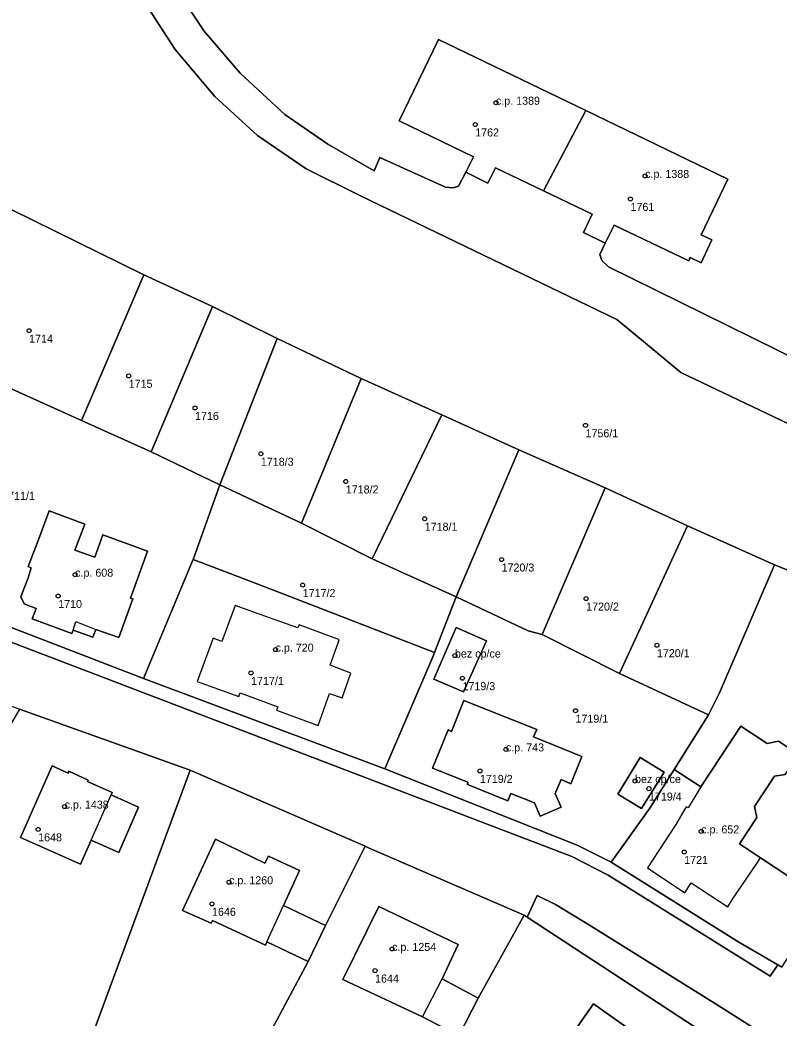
# Model space of a CAD drawing. Extents: x -878211 to -870363, y -1058464 to -1052522.
# Drawn here: x -875087 to -874992.2, y -1055735.2 to -1055610.5 of the extents above; entities that cross this region are included whole.
import ezdxf

# ---------------------------------------------------------------- set-up
doc = ezdxf.new("R2010")
doc.units = 0
for name, color, linetype in [('Definiční body', 7, 'Continuous'), ('Polygon budovy', 7, 'Continuous'), ('Polygon parcely', 7, 'Continuous')]:
    doc.layers.add(name, color=color, linetype=linetype)

msp = doc.modelspace()

# ---------------------------------------------------------------- linework, layer by layer
at = {"layer": 'Definiční body'}
for centre in [(-875027.55, -1055620.87994), (-875030.14, -1055623.59994), (-875008.91, -1055630.01994), (-875010.74, -1055632.89994), (-875085.87, -1055649.34994), (-875073.43, -1055654.98994), (-875065.14, -1055658.99994), (-875016.36, -1055661.16994), (-875056.92, -1055664.71994), (-875046.31, -1055668.17994), (-875036.45, -1055672.83994), (-875026.85, -1055677.92994), (-875080.12, -1055679.81994), (-875051.69, -1055681.11994), (-875082.24, -1055682.48994), (-875016.28, -1055682.80994), (-875055.08, -1055689.17994), (-875007.44, -1055688.62994), (-875032.67, -1055689.91994), (-875058.14, -1055692.08994), (-875031.73, -1055692.74994), (-875017.61, -1055696.80994), (-875026.3, -1055701.63994), (-875029.55, -1055704.32994), (-875010.17, -1055705.58994), (-875008.43, -1055706.53994), (-875081.43, -1055708.77994), (-875084.74, -1055711.62994), (-875001.91, -1055711.87994), (-875004.03, -1055714.44994), (-875060.89, -1055718.22994), (-875063.02, -1055720.92994), (-875040.52, -1055726.55994), (-875042.65, -1055729.25994)]:
    msp.add_circle(centre, 0.25, dxfattribs=at)
at = {"layer": 'Polygon budovy'}
for points in [[(-875034.71, -1055612.97), (-875039.64, -1055623.14), (-875030.36, -1055627.64), (-875031.31, -1055629.56), (-875028.55, -1055630.92), (-875027.62, -1055629), (-875021.59, -1055631.89), (-875016.32, -1055621.86)], [(-875013.89, -1055638.43), (-875012.76, -1055636.16), (-875003.47, -1055640.62), (-875003.28, -1055640.21), (-875001.91, -1055640.87), (-875000.56, -1055637.99), (-875001.91, -1055637.36), (-874998.57, -1055630.44), (-875016.32, -1055621.86), (-875021.59, -1055631.89), (-875015.52, -1055634.81), (-875016.62, -1055637.1)], [(-875080.37, -1055686.76), (-875080.03, -1055685.67), (-875077.55, -1055686.65), (-875074.67, -1055687.67), (-875072.93, -1055682.82), (-875073.2, -1055682.73), (-875071.06, -1055676.87), (-875076.65, -1055674.83), (-875077.67, -1055677.64), (-875080.14, -1055676.74), (-875078.93, -1055673.52), (-875083.36, -1055671.86), (-875084.64, -1055675.32), (-875086, -1055678.81), (-875085.63, -1055678.96), (-875085.97, -1055680.22), (-875086.91, -1055682.6), (-875086.49, -1055683.47), (-875085, -1055684.03), (-875085.51, -1055685.32), (-875080.53, -1055687.15)], [(-875062.87, -1055687.76), (-875064.86, -1055693.15), (-875059.67, -1055695.02), (-875059.52, -1055694.56), (-875054.8, -1055696.31), (-875054.96, -1055696.73), (-875049.74, -1055698.66), (-875048.34, -1055694.66), (-875046.77, -1055695.2), (-875045.68, -1055692.11), (-875048.28, -1055691.13), (-875047.22, -1055688.21), (-875047.13, -1055687.93), (-875047.42, -1055687.82), (-875052.14, -1055686.09), (-875052.29, -1055686.47), (-875055.26, -1055685.42), (-875060.11, -1055683.65), (-875061.79, -1055688.16)], [(-875028.73, -1055688.06), (-875032.53, -1055686.43), (-875035.3, -1055692.87), (-875031.62, -1055694.46)], [(-875035.47, -1055703.97), (-875031.07, -1055705.71), (-875031.12, -1055706.04), (-875026.05, -1055708.08), (-875025.69, -1055707.15), (-875022.74, -1055708.29), (-875022.04, -1055709.98), (-875019.41, -1055708.85), (-875020.15, -1055707.16), (-875019.4, -1055705.41), (-875018.21, -1055705.92), (-875016.83, -1055702.52), (-875022.84, -1055700.08), (-875022.46, -1055699.16), (-875031.54, -1055695.52), (-875033.09, -1055699.38), (-875033.5, -1055699.19)], [(-875001.97, -1055706.33), (-875003.55, -1055708.95), (-875003.79, -1055708.8), (-875005.06, -1055711.01), (-875008.62, -1055716.43), (-875003.97, -1055719.54), (-875003.15, -1055718.29), (-874998.58, -1055721.28), (-874997.98, -1055720.35), (-874995.05, -1055716), (-874994.51, -1055715.16), (-874997.12, -1055713.44), (-874994.96, -1055710.13), (-874995.24, -1055708.75), (-874992.75, -1055704.97), (-874991.42, -1055704.76), (-874990.31, -1055703.08), (-874990.63, -1055701.69), (-874992.26, -1055700.6), (-874993.65, -1055700.9), (-874996.96, -1055698.72)], [(-875012.34, -1055707.22), (-875009.36, -1055709.02), (-875006.55, -1055704.46), (-875009.53, -1055702.64)], [(-875086.94, -1055712.65), (-875079.44, -1055715.95), (-875078.1, -1055712.97), (-875075.62, -1055707.33), (-875075.49, -1055707), (-875078.56, -1055705.65), (-875078.49, -1055705.46), (-875080.9, -1055704.37), (-875081, -1055704.6), (-875082.98, -1055703.69)], [(-875066.7, -1055721.74), (-875063.14, -1055723.35), (-875062.98, -1055722.99), (-875056.34, -1055726.09), (-875056.19, -1055725.68), (-875054.11, -1055721.12), (-875052.1, -1055716.76), (-875055.96, -1055714.95), (-875056.41, -1055715.84), (-875062.6, -1055712.84)], [(-875046.69, -1055730.36), (-875036.73, -1055735.04), (-875034.27, -1055730.27), (-875032.25, -1055726.02), (-875042.19, -1055721.24)]]:
    msp.add_lwpolyline(points, close=True, dxfattribs=at)
at = {"layer": 'Polygon parcely'}
for points in [[(-874982.25, -1055656.76), (-874995.59, -1055650.2), (-875013.48, -1055641.36), (-875014.33, -1055640.57), (-875014.57, -1055639.85), (-875013.89, -1055638.43), (-875016.62, -1055637.1), (-875015.52, -1055634.81), (-875021.59, -1055631.89), (-875027.62, -1055629), (-875028.55, -1055630.92), (-875031.31, -1055629.56), (-875032.23, -1055631.29), (-875032.88, -1055631.5), (-875033.87, -1055631.43), (-875042.05, -1055627.72), (-875042.78, -1055629.37), (-875048.57, -1055626.07), (-875053.92, -1055622.33), (-875059.51, -1055617.2), (-875064, -1055611.92), (-875068.85, -1055604.65)], [(-875068.85, -1055604.65), (-875064, -1055611.92), (-875059.51, -1055617.2), (-875053.92, -1055622.33), (-875048.57, -1055626.07), (-875042.78, -1055629.37), (-875042.05, -1055627.72), (-875033.87, -1055631.43), (-875032.88, -1055631.5), (-875032.23, -1055631.29), (-875031.31, -1055629.56), (-875030.36, -1055627.64), (-875039.64, -1055623.14), (-875034.71, -1055612.97), (-875016.32, -1055621.86), (-874998.57, -1055630.44), (-875001.91, -1055637.36), (-875000.56, -1055637.99), (-875001.91, -1055640.87), (-875003.28, -1055640.21), (-875003.47, -1055640.62), (-875012.76, -1055636.16), (-875013.89, -1055638.43), (-875014.57, -1055639.85), (-875014.33, -1055640.57), (-875013.48, -1055641.36), (-874995.59, -1055650.2), (-874982.25, -1055656.76)], [(-875142.62, -1055605.55), (-875104.67, -1055626.31), (-875096.4, -1055630.48), (-875088.1, -1055634.21), (-875071.55, -1055642.38), (-875062.97, -1055646.31), (-875054.89, -1055650.31), (-875044.38, -1055655.33), (-875034.3, -1055659.84), (-875024.67, -1055664.22), (-875013.89, -1055668.97), (-875003.61, -1055673.73), (-874992.74, -1055678.6), (-874992.64, -1055678.62), (-874968.96, -1055688.35)], [(-875072.47, -1055606.75), (-875067.63, -1055614.23), (-875062.68, -1055620.08), (-875057.35, -1055624.96), (-875051.25, -1055629.12), (-875044.45, -1055632.49), (-875012.44, -1055647.95), (-875009.1, -1055650.71), (-875004.44, -1055654.55), (-874985.66, -1055663.52)], [(-874985.66, -1055663.52), (-875004.44, -1055654.55), (-875009.1, -1055650.71), (-875012.44, -1055647.95), (-875044.45, -1055632.49), (-875051.25, -1055629.12), (-875057.35, -1055624.96), (-875062.68, -1055620.08), (-875067.63, -1055614.23), (-875072.47, -1055606.75)], [(-874991.85, -1055728.83), (-874992.33, -1055728.53), (-874993.31, -1055729.97), (-875013.51, -1055717.33), (-875018.08, -1055715.03), (-875098.38, -1055684.32), (-875167.12, -1055653.78), (-875166.48, -1055652.5), (-875171.08, -1055650.6), (-875191.44, -1055637.49)], [(-875193.17, -1055648.96), (-875173.49, -1055660), (-875153.38, -1055669.51), (-875137.76, -1055676.41), (-875133.15, -1055678.4), (-875122.34, -1055683.05), (-875113, -1055686.64), (-875110.53, -1055687.59), (-875104.71, -1055689.94), (-875099.11, -1055692.04), (-875087.09, -1055696.62), (-875065.73, -1055704.25), (-875043.89, -1055713.74), (-875043.4, -1055713.95), (-875024.01, -1055722.34), (-875023.64, -1055722.58), (-875022.38, -1055719.88), (-875020.1, -1055721), (-875015.84, -1055723.58), (-874999.93, -1055733.52), (-874985.59, -1055742.63)], [(-875002.55, -1055736.4), (-875023.64, -1055722.58), (-875024.01, -1055722.34), (-875029.75, -1055732.71), (-875032.2, -1055737.41)], [(-875021.81, -1055742.63), (-875015.35, -1055733.42), (-875004.61, -1055741.02)]]:
    msp.add_lwpolyline(points, dxfattribs=at)
for points in [[(-875028.55, -1055630.92), (-875027.62, -1055629), (-875021.59, -1055631.89), (-875016.32, -1055621.86), (-875034.71, -1055612.97), (-875039.64, -1055623.14), (-875030.36, -1055627.64), (-875031.31, -1055629.56)], [(-875001.91, -1055637.36), (-874998.57, -1055630.44), (-875016.32, -1055621.86), (-875021.59, -1055631.89), (-875015.52, -1055634.81), (-875016.62, -1055637.1), (-875013.89, -1055638.43), (-875012.76, -1055636.16), (-875003.47, -1055640.62), (-875003.28, -1055640.21), (-875001.91, -1055640.87), (-875000.56, -1055637.99)], [(-875079.33, -1055660.57), (-875071.55, -1055642.38), (-875088.1, -1055634.21), (-875095.85, -1055652.97), (-875093.87, -1055653.9), (-875091.8, -1055654.95)], [(-875070.62, -1055664.48), (-875062.97, -1055646.31), (-875071.55, -1055642.38), (-875079.33, -1055660.57)], [(-875062.06, -1055668.59), (-875054.89, -1055650.31), (-875062.97, -1055646.31), (-875070.62, -1055664.48)], [(-875044.38, -1055655.33), (-875054.89, -1055650.31), (-875062.06, -1055668.59), (-875051.85, -1055673.38)], [(-875104.48, -1055679.96), (-875118.45, -1055673.62), (-875123.94, -1055671.09), (-875166.48, -1055652.5), (-875167.12, -1055653.78), (-875098.38, -1055684.32), (-875018.08, -1055715.03), (-875013.51, -1055717.33), (-874993.31, -1055729.97), (-874992.33, -1055728.53), (-874997.21, -1055725.72), (-875013.14, -1055715.71), (-875017.4, -1055713.58), (-875041.41, -1055704.08), (-875071.59, -1055692.8), (-875101.74, -1055681.18)], [(-875079.33, -1055660.57), (-875091.8, -1055654.95), (-875101.74, -1055681.18), (-875071.59, -1055692.8), (-875065.54, -1055678.3), (-875065.38, -1055677.92), (-875062.06, -1055668.59), (-875070.62, -1055664.48)], [(-875051.85, -1055673.38), (-875043.02, -1055677.84), (-875034.3, -1055659.84), (-875044.38, -1055655.33)], [(-875032.5, -1055682.59), (-875024.67, -1055664.22), (-875034.3, -1055659.84), (-875043.02, -1055677.84)], [(-875013.89, -1055668.97), (-875024.67, -1055664.22), (-875032.5, -1055682.59), (-875023.52, -1055686.83), (-875021.77, -1055687.28)], [(-875032.5, -1055682.59), (-875043.02, -1055677.84), (-875051.85, -1055673.38), (-875062.06, -1055668.59), (-875065.38, -1055677.92), (-875058.91, -1055680.38), (-875054.05, -1055682.27), (-875035.22, -1055689.55)], [(-875013.89, -1055668.97), (-875021.77, -1055687.28), (-875012.12, -1055692.15), (-875003.61, -1055673.73)], [(-875077.93, -1055687.64), (-875077.55, -1055686.65), (-875074.67, -1055687.67), (-875072.93, -1055682.82), (-875073.2, -1055682.73), (-875071.06, -1055676.87), (-875076.65, -1055674.83), (-875077.67, -1055677.64), (-875080.14, -1055676.74), (-875078.93, -1055673.52), (-875083.36, -1055671.86), (-875084.64, -1055675.32), (-875086, -1055678.81), (-875085.63, -1055678.96), (-875085.97, -1055680.22), (-875086.91, -1055682.6), (-875086.49, -1055683.47), (-875085, -1055684.03), (-875085.51, -1055685.32), (-875080.53, -1055687.15), (-875080.37, -1055686.76)], [(-875077.93, -1055687.64), (-875080.37, -1055686.76), (-875080.53, -1055687.15), (-875085.51, -1055685.32), (-875085, -1055684.03), (-875086.49, -1055683.47), (-875086.91, -1055682.6), (-875085.97, -1055680.22), (-875085.63, -1055678.96), (-875086, -1055678.81), (-875084.64, -1055675.32), (-875083.36, -1055671.86), (-875078.93, -1055673.52), (-875080.14, -1055676.74), (-875077.67, -1055677.64), (-875076.65, -1055674.83), (-875071.06, -1055676.87), (-875073.2, -1055682.73), (-875072.93, -1055682.82), (-875074.67, -1055687.67), (-875077.55, -1055686.65)], [(-874999.62, -1055694.59), (-874992.74, -1055678.6), (-875003.61, -1055673.73), (-875012.12, -1055692.15), (-875000.98, -1055697.31)], [(-875065.38, -1055677.92), (-875065.54, -1055678.3), (-875071.59, -1055692.8), (-875041.41, -1055704.08), (-875035.45, -1055690.09), (-875035.22, -1055689.55), (-875054.05, -1055682.27), (-875058.91, -1055680.38)], [(-874986.4, -1055720.52), (-874977.5, -1055706.94), (-874973.74, -1055701.16), (-874972.89, -1055699.22), (-874971.69, -1055696.51), (-874968.96, -1055688.35), (-874992.64, -1055678.62), (-874992.74, -1055678.6), (-874999.62, -1055694.59), (-875000.98, -1055697.31), (-875005.29, -1055704.16), (-875001.97, -1055706.33), (-874996.96, -1055698.72), (-874993.65, -1055700.9), (-874992.26, -1055700.6), (-874990.63, -1055701.69), (-874990.31, -1055703.08), (-874991.42, -1055704.76), (-874992.75, -1055704.97), (-874995.24, -1055708.75), (-874994.96, -1055710.13), (-874997.12, -1055713.44), (-874994.51, -1055715.16)], [(-875008.33, -1055708.99), (-875005.29, -1055704.16), (-875000.98, -1055697.31), (-875012.12, -1055692.15), (-875021.77, -1055687.28), (-875023.52, -1055686.83), (-875032.5, -1055682.59), (-875035.22, -1055689.55), (-875035.45, -1055690.09), (-875041.41, -1055704.08), (-875017.4, -1055713.58), (-875013.14, -1055715.71)], [(-875031.62, -1055694.46), (-875028.73, -1055688.06), (-875032.53, -1055686.43), (-875035.3, -1055692.87)], [(-875031.62, -1055694.46), (-875035.3, -1055692.87), (-875032.53, -1055686.43), (-875028.73, -1055688.06)], [(-875033.5, -1055699.19), (-875033.09, -1055699.38), (-875031.54, -1055695.52), (-875022.46, -1055699.16), (-875022.84, -1055700.08), (-875016.83, -1055702.52), (-875018.21, -1055705.92), (-875019.4, -1055705.41), (-875020.15, -1055707.16), (-875019.41, -1055708.85), (-875022.04, -1055709.98), (-875022.74, -1055708.29), (-875025.69, -1055707.15), (-875026.05, -1055708.08), (-875031.12, -1055706.04), (-875031.07, -1055705.71), (-875035.47, -1055703.97)], [(-875033.5, -1055699.19), (-875035.47, -1055703.97), (-875031.07, -1055705.71), (-875031.12, -1055706.04), (-875026.05, -1055708.08), (-875025.69, -1055707.15), (-875022.74, -1055708.29), (-875022.04, -1055709.98), (-875019.41, -1055708.85), (-875020.15, -1055707.16), (-875019.4, -1055705.41), (-875018.21, -1055705.92), (-875016.83, -1055702.52), (-875022.84, -1055700.08), (-875022.46, -1055699.16), (-875031.54, -1055695.52), (-875033.09, -1055699.38)], [(-875087.09, -1055696.62), (-875096.53, -1055712.85), (-875101.41, -1055722.23), (-875104.64, -1055729.15), (-875101.33, -1055730.58), (-875079.32, -1055741), (-875065.73, -1055704.25)], [(-874992.26, -1055700.6), (-874993.65, -1055700.9), (-874996.96, -1055698.72), (-875001.97, -1055706.33), (-875005.29, -1055704.16), (-875008.33, -1055708.99), (-875013.14, -1055715.71), (-874997.21, -1055725.72), (-874992.33, -1055728.53), (-874991.85, -1055728.83), (-874986.4, -1055720.52), (-874994.51, -1055715.16), (-874997.12, -1055713.44), (-874994.96, -1055710.13), (-874995.24, -1055708.75), (-874992.75, -1055704.97), (-874991.42, -1055704.76), (-874990.31, -1055703.08), (-874990.63, -1055701.69)], [(-875012.34, -1055707.22), (-875009.53, -1055702.64), (-875006.55, -1055704.46), (-875009.36, -1055709.02)], [(-875012.34, -1055707.22), (-875009.36, -1055709.02), (-875006.55, -1055704.46), (-875009.53, -1055702.64)], [(-875072.21, -1055708.86), (-875075.62, -1055707.33), (-875075.49, -1055707), (-875078.56, -1055705.65), (-875078.49, -1055705.46), (-875080.9, -1055704.37), (-875081, -1055704.6), (-875082.98, -1055703.69), (-875086.94, -1055712.65), (-875079.44, -1055715.95), (-875078.1, -1055712.97), (-875074.65, -1055714.52)], [(-875072.21, -1055708.86), (-875074.65, -1055714.52), (-875078.1, -1055712.97), (-875079.44, -1055715.95), (-875086.94, -1055712.65), (-875082.98, -1055703.69), (-875081, -1055704.6), (-875080.9, -1055704.37), (-875078.49, -1055705.46), (-875078.56, -1055705.65), (-875075.49, -1055707), (-875075.62, -1055707.33)], [(-875056.19, -1055725.68), (-875056.34, -1055726.09), (-875062.98, -1055722.99), (-875063.14, -1055723.35), (-875066.7, -1055721.74), (-875062.6, -1055712.84), (-875056.41, -1055715.84), (-875055.96, -1055714.95), (-875052.1, -1055716.76), (-875054.11, -1055721.12), (-875048.86, -1055723.61), (-875043.89, -1055713.74), (-875065.73, -1055704.25), (-875079.32, -1055741), (-875063.36, -1055751.2), (-875055.87, -1055737.25), (-875051.01, -1055728.12)], [(-875051.01, -1055728.12), (-875048.86, -1055723.61), (-875054.11, -1055721.12), (-875052.1, -1055716.76), (-875055.96, -1055714.95), (-875056.41, -1055715.84), (-875062.6, -1055712.84), (-875066.7, -1055721.74), (-875063.14, -1055723.35), (-875062.98, -1055722.99), (-875056.34, -1055726.09), (-875056.19, -1055725.68)], [(-875046.58, -1055766.82), (-875039.71, -1055770.15), (-875035.93, -1055763.28), (-875037.29, -1055758.62), (-875042.22, -1055755.55), (-875034.76, -1055741.72), (-875032.2, -1055737.41), (-875036.73, -1055735.04), (-875046.69, -1055730.36), (-875042.19, -1055721.24), (-875032.25, -1055726.02), (-875034.27, -1055730.27), (-875029.75, -1055732.71), (-875024.01, -1055722.34), (-875043.4, -1055713.95), (-875043.89, -1055713.74), (-875048.86, -1055723.61), (-875051.01, -1055728.12), (-875055.87, -1055737.25), (-875063.36, -1055751.2), (-875050.37, -1055759.21), (-875052.66, -1055763.23)], [(-874927.92, -1055789.28), (-874924.67, -1055784.84), (-874942.1, -1055772.01), (-874961.04, -1055758.78), (-874985.59, -1055742.63), (-874999.93, -1055733.52), (-875015.84, -1055723.58), (-875020.1, -1055721), (-875022.38, -1055719.88), (-875023.64, -1055722.58), (-875002.55, -1055736.4), (-875001.7, -1055736.95), (-874987.34, -1055746.96), (-874984.14, -1055749.16), (-874968.55, -1055759.91), (-874955.36, -1055769.09), (-874952.22, -1055771.1), (-874950.72, -1055772.07), (-874931.26, -1055786.81)], [(-875032.2, -1055737.41), (-875029.75, -1055732.71), (-875034.27, -1055730.27), (-875032.25, -1055726.02), (-875042.19, -1055721.24), (-875046.69, -1055730.36), (-875036.73, -1055735.04)], [(-874987.34, -1055746.96), (-875001.7, -1055736.95), (-875003.51, -1055739.39), (-875004.61, -1055741.02), (-875015.35, -1055733.42), (-875021.81, -1055742.63), (-875008.4, -1055752.15), (-875009.4, -1055753.57), (-875001.92, -1055758.84), (-875001.66, -1055758.38), (-874999.98, -1055759.57), (-874995.99, -1055753.94), (-874993.52, -1055755.69)]]:
    msp.add_lwpolyline(points, close=True, dxfattribs=at)

# ---------------------------------------------------------------- texts
at = {"layer": 'Definiční body'}
for s, p in [('c.p. 1389', (-875027.55, -1055621.129)), ('1762', (-875030.14, -1055625.089)), ('c.p. 1388', (-875008.91, -1055630.27)), ('1761', (-875010.74, -1055634.389)), ('1714', (-875085.87, -1055650.839)), ('1715', (-875073.43, -1055656.479)), ('1716', (-875065.14, -1055660.489)), ('1756/1', (-875016.36, -1055662.659)), ('1718/3', (-875056.92, -1055666.209)), ('1711/1', (-875089.23, -1055670.469)), ('1718/2', (-875046.31, -1055669.669)), ('1718/1', (-875036.45, -1055674.329)), ('c.p. 608', (-875080.12, -1055680.07)), ('1720/3', (-875026.85, -1055679.419)), ('1717/2', (-875051.69, -1055682.609)), ('1710', (-875082.24, -1055683.979)), ('1720/2', (-875016.28, -1055684.299)), ('c.p. 720', (-875055.08, -1055689.429)), ('bez cp/ce', (-875032.67, -1055690.169)), ('1720/1', (-875007.44, -1055690.119)), ('1717/1', (-875058.14, -1055693.579)), ('1719/3', (-875031.73, -1055694.239)), ('1719/1', (-875017.61, -1055698.299)), ('c.p. 743', (-875026.3, -1055701.889)), ('1719/2', (-875029.55, -1055705.819)), ('bez cp/ce', (-875010.17, -1055705.84)), ('1719/4', (-875008.43, -1055708.029)), ('c.p. 1438', (-875081.43, -1055709.03)), ('c.p. 652', (-875001.91, -1055712.129)), ('1648', (-875084.74, -1055713.119)), ('1721', (-875004.03, -1055715.939)), ('c.p. 1260', (-875060.89, -1055718.48)), ('1646', (-875063.02, -1055722.419)), ('c.p. 1254', (-875040.52, -1055726.81)), ('1644', (-875042.65, -1055730.749))]:
    msp.add_text(s, height=0.999996, dxfattribs=at).set_placement(p)

doc.saveas('drawing.dxf')
